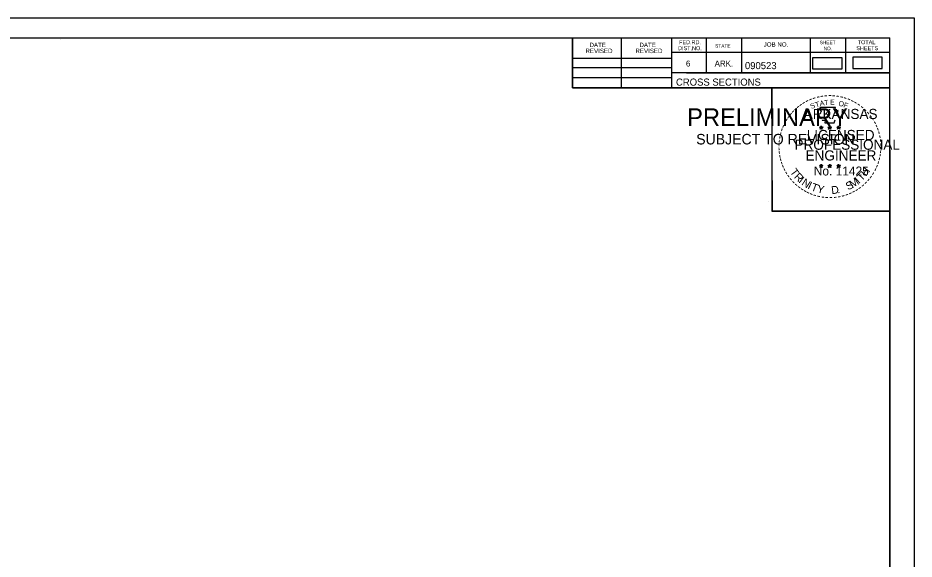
# Model space of a CAD drawing. Extents: x 1406028 to 1412453, y 321733 to 325986.
# Drawn here: x 1409040.9 to 1409217.7, y 322589.6 to 322696.2 of the extents above; entities that cross this region are included whole.
import ezdxf

# ---------------------------------------------------------------- set-up
doc = ezdxf.new("R2010")
doc.units = 0
for name, color, linetype in [('R_Border', 7, 'Continuous'), ('R_Border PE', 7, 'Continuous'), ('R_Border Prem', 7, 'Continuous'), ('R_Fin Surface', 7, 'Continuous'), ('R_No Plot', 7, 'Continuous')]:
    doc.layers.add(name, color=color, linetype=linetype)

msp = doc.modelspace()

# ---------------------------------------------------------------- linework, layer by layer
at = {"layer": 'R_Border'}
for p, q in [((1408896.81, 322692.35), (1409212.99, 322692.35)), ((1409049.33, 322692.09), (1409049.33, 322692.09)), ((1409049.33, 322692.09), (1409049.33, 322692.09)), ((1409150.35, 322682.47), (1409150.35, 322692.35)), ((1409160.03, 322682.47), (1409160.03, 322692.35)), ((1409169.89, 322692.35), (1409169.89, 322682.47)), ((1409176.73, 322692.35), (1409176.73, 322685.41)), ((1409183.67, 322692.35), (1409183.67, 322685.41)), ((1409197.25, 322692.35), (1409197.25, 322685.41)), ((1409204.19, 322692.35), (1409204.19, 322685.41)), ((1409212.99, 322486.89), (1409212.99, 322692.35)), ((1409150.35, 322688.33), (1409169.89, 322688.33)), ((1409212.99, 322689.41), (1409169.89, 322689.41)), ((1409212.99, 322689.43), (1409212.99, 322689.43)), ((1409150.35, 322686.47), (1409169.89, 322686.47)), ((1409212.99, 322685.41), (1409169.89, 322685.41)), ((1409172.85, 322685.41), (1409212.99, 322685.41)), ((1409150.35, 322684.53), (1409169.89, 322684.53)), ((1409212.99, 322682.47), (1409150.35, 322682.47))]:
    msp.add_line(p, q, dxfattribs=at)
at = {"layer": 'R_Border PE'}
for p, q in [((1409199.08, 322674.73), (1409199.43, 322674.62)), ((1409199.08, 322674.73), (1409199.33, 322674.68)), ((1409199.08, 322674.73), (1409199.32, 322674.6)), ((1409199.21, 322674.32), (1409199.43, 322674.62)), ((1409199.21, 322674.32), (1409199.34, 322674.56)), ((1409199.21, 322674.32), (1409199.43, 322674.54)), ((1409199.43, 322674.98), (1409199.39, 322674.73)), ((1409199.43, 322674.62), (1409199.43, 322674.98)), ((1409199.43, 322674.98), (1409199.48, 322674.73)), ((1409199.78, 322674.73), (1409199.43, 322674.62)), ((1409199.64, 322674.32), (1409199.43, 322674.62)), ((1409199.64, 322674.32), (1409199.43, 322674.53)), ((1409199.78, 322674.73), (1409199.49, 322674.68)), ((1409199.64, 322674.32), (1409199.5, 322674.61)), ((1409199.78, 322674.73), (1409199.57, 322674.62)), ((1409200.75, 322674.73), (1409201.1, 322674.62)), ((1409200.75, 322674.73), (1409201, 322674.68)), ((1409200.75, 322674.73), (1409200.99, 322674.6)), ((1409200.88, 322674.32), (1409201.1, 322674.62)), ((1409200.88, 322674.32), (1409201.01, 322674.56)), ((1409200.88, 322674.32), (1409201.1, 322674.54)), ((1409201.1, 322674.98), (1409201.06, 322674.73)), ((1409201.1, 322674.62), (1409201.1, 322674.98)), ((1409201.1, 322674.98), (1409201.15, 322674.73)), ((1409201.45, 322674.73), (1409201.1, 322674.62)), ((1409201.31, 322674.32), (1409201.1, 322674.62)), ((1409201.31, 322674.32), (1409201.1, 322674.53)), ((1409201.45, 322674.73), (1409201.16, 322674.68)), ((1409201.31, 322674.32), (1409201.17, 322674.61)), ((1409201.45, 322674.73), (1409201.24, 322674.62)), ((1409202.51, 322674.71), (1409202.86, 322674.6)), ((1409202.51, 322674.71), (1409202.77, 322674.67)), ((1409202.51, 322674.71), (1409202.75, 322674.59)), ((1409202.65, 322674.31), (1409202.86, 322674.6)), ((1409202.65, 322674.31), (1409202.77, 322674.55)), ((1409202.65, 322674.31), (1409202.86, 322674.52)), ((1409202.86, 322674.97), (1409202.82, 322674.72)), ((1409202.86, 322674.6), (1409202.86, 322674.97)), ((1409202.86, 322674.97), (1409202.91, 322674.72)), ((1409203.21, 322674.71), (1409202.86, 322674.6)), ((1409203.08, 322674.31), (1409202.86, 322674.6)), ((1409203.08, 322674.31), (1409202.86, 322674.52)), ((1409203.21, 322674.71), (1409202.92, 322674.67)), ((1409203.08, 322674.31), (1409202.94, 322674.6)), ((1409203.21, 322674.71), (1409203.01, 322674.61)), ((1409199.08, 322667.15), (1409199.42, 322667.04)), ((1409199.08, 322667.15), (1409199.33, 322667.11)), ((1409199.08, 322667.15), (1409199.31, 322667.03)), ((1409199.21, 322666.75), (1409199.42, 322667.04)), ((1409199.42, 322667.41), (1409199.38, 322667.16)), ((1409199.42, 322667.04), (1409199.42, 322667.41)), ((1409199.42, 322667.41), (1409199.47, 322667.16)), ((1409199.77, 322667.15), (1409199.42, 322667.04)), ((1409199.64, 322666.75), (1409199.42, 322667.04)), ((1409199.77, 322667.15), (1409199.49, 322667.1)), ((1409199.64, 322666.75), (1409199.5, 322667.04)), ((1409199.77, 322667.15), (1409199.57, 322667.05)), ((1409200.74, 322667.15), (1409201.09, 322667.04)), ((1409200.74, 322667.15), (1409201, 322667.11)), ((1409200.74, 322667.15), (1409200.98, 322667.03)), ((1409200.88, 322666.75), (1409201.09, 322667.04)), ((1409201.09, 322667.41), (1409201.05, 322667.16)), ((1409201.09, 322667.04), (1409201.09, 322667.41)), ((1409201.09, 322667.41), (1409201.14, 322667.16)), ((1409201.44, 322667.15), (1409201.09, 322667.04)), ((1409201.31, 322666.75), (1409201.09, 322667.04)), ((1409201.44, 322667.15), (1409201.15, 322667.1)), ((1409201.31, 322666.75), (1409201.17, 322667.04)), ((1409201.44, 322667.15), (1409201.24, 322667.05)), ((1409202.51, 322667.14), (1409202.86, 322667.03)), ((1409202.51, 322667.14), (1409202.76, 322667.1)), ((1409202.51, 322667.14), (1409202.75, 322667.02)), ((1409202.64, 322666.74), (1409202.86, 322667.03)), ((1409202.86, 322667.4), (1409202.82, 322667.15)), ((1409202.86, 322667.03), (1409202.86, 322667.4)), ((1409202.86, 322667.4), (1409202.91, 322667.15)), ((1409203.21, 322667.14), (1409202.86, 322667.03)), ((1409203.07, 322666.74), (1409202.86, 322667.03)), ((1409203.21, 322667.14), (1409202.92, 322667.09)), ((1409203.21, 322667.14), (1409203, 322667.04)), ((1409199.21, 322666.75), (1409199.33, 322666.99)), ((1409199.21, 322666.75), (1409199.42, 322666.96)), ((1409199.64, 322666.75), (1409199.42, 322666.96)), ((1409200.88, 322666.75), (1409201, 322666.99)), ((1409200.88, 322666.75), (1409201.09, 322666.96)), ((1409201.31, 322666.75), (1409201.09, 322666.96)), ((1409202.64, 322666.74), (1409202.77, 322666.98)), ((1409202.64, 322666.74), (1409202.86, 322666.95)), ((1409203.07, 322666.74), (1409202.86, 322666.95)), ((1409203.07, 322666.74), (1409202.94, 322667.03))]:
    msp.add_line(p, q, dxfattribs=at)
for points in [[(1409199.12, 322678.6), (1409199.39, 322677.78)], [(1409202.63, 322677.68), (1409202.77, 322677.97), (1409202.09, 322677.94), (1409202.24, 322678.6), (1409199.12, 322678.6)], [(1409199.61, 322676.18), (1409199.61, 322676.09), (1409200.18, 322676.08), (1409200.12, 322675.6), (1409201.99, 322675.6), (1409202.19, 322676.14)], [(1409199.43, 322674.98), (1409199.64, 322674.32), (1409199.08, 322674.73), (1409199.78, 322674.73), (1409199.21, 322674.32), (1409199.43, 322674.98)], [(1409201.1, 322674.98), (1409201.31, 322674.32), (1409200.75, 322674.73), (1409201.45, 322674.73), (1409200.88, 322674.32), (1409201.1, 322674.98)], [(1409202.86, 322674.97), (1409203.08, 322674.31), (1409202.51, 322674.71), (1409203.21, 322674.71), (1409202.65, 322674.31), (1409202.86, 322674.97)], [(1409199.42, 322667.41), (1409199.64, 322666.75), (1409199.08, 322667.15), (1409199.77, 322667.15), (1409199.21, 322666.75), (1409199.42, 322667.41)], [(1409201.09, 322667.41), (1409201.31, 322666.75), (1409200.74, 322667.15), (1409201.44, 322667.15), (1409200.88, 322666.75), (1409201.09, 322667.41)], [(1409202.86, 322667.4), (1409203.07, 322666.74), (1409202.51, 322667.14), (1409203.21, 322667.14), (1409202.64, 322666.74), (1409202.86, 322667.4)]]:
    msp.add_lwpolyline(points, dxfattribs=at)
for centre, radius in [((1409199.43, 322674.61), 0.172), ((1409199.43, 322674.61), 0.145), ((1409199.43, 322674.61), 0.116), ((1409199.43, 322674.61), 0.0991), ((1409199.43, 322674.61), 0.0747), ((1409199.43, 322674.61), 0.0495), ((1409199.43, 322674.61), 0.0296), ((1409201.1, 322674.61), 0.172), ((1409201.1, 322674.61), 0.145), ((1409201.1, 322674.61), 0.116), ((1409201.1, 322674.61), 0.0991), ((1409201.1, 322674.61), 0.0747), ((1409201.1, 322674.61), 0.0495), ((1409201.1, 322674.61), 0.0296), ((1409202.86, 322674.6), 0.172), ((1409202.86, 322674.6), 0.145), ((1409202.86, 322674.6), 0.116), ((1409202.86, 322674.6), 0.0991), ((1409202.86, 322674.6), 0.0747), ((1409202.86, 322674.6), 0.0495), ((1409202.86, 322674.6), 0.0296), ((1409199.42, 322667.04), 0.172), ((1409199.42, 322667.04), 0.145), ((1409199.42, 322667.04), 0.116), ((1409199.42, 322667.04), 0.0991), ((1409199.42, 322667.04), 0.0747), ((1409199.42, 322667.04), 0.0495), ((1409199.42, 322667.04), 0.0296), ((1409201.09, 322667.04), 0.172), ((1409201.09, 322667.04), 0.145), ((1409201.09, 322667.04), 0.116), ((1409201.09, 322667.04), 0.0991), ((1409201.09, 322667.04), 0.0747), ((1409201.09, 322667.04), 0.0495), ((1409201.09, 322667.04), 0.0296), ((1409202.86, 322667.03), 0.172), ((1409202.86, 322667.03), 0.145), ((1409202.86, 322667.03), 0.116), ((1409202.86, 322667.03), 0.0991), ((1409202.86, 322667.03), 0.0747), ((1409202.86, 322667.03), 0.0495), ((1409202.86, 322667.03), 0.0296)]:
    msp.add_circle(centre, radius, dxfattribs=at)
at = {"layer": 'R_Fin Surface'}
for points in [[(1409197.71, 322686.23), (1409203.54, 322686.23), (1409203.54, 322688.41), (1409197.71, 322688.41)], [(1409205.64, 322686.31), (1409211.48, 322686.31), (1409211.48, 322688.49), (1409205.64, 322688.49)]]:
    msp.add_lwpolyline(points, close=True, dxfattribs=at)
at = {"layer": 'R_No Plot'}
for p, q in [((1408884.41, 322696.25), (1409217.75, 322696.25)), ((1409189.03, 322660.02), (1409189.03, 322660.02))]:
    msp.add_line(p, q, dxfattribs=at)
for points in [[(1408884.41, 322696.25), (1409217.75, 322696.25), (1409217.75, 322482.91), (1408884.41, 322482.91)], [(1409130.73, 322692.35), (1409150.35, 322692.35), (1409150.35, 322682.47), (1409166.47, 322682.47), (1409189.67, 322682.47), (1409189.67, 322658.14), (1409212.99, 322658.14), (1409212.99, 322486.89), (1408896.81, 322486.89), (1408896.81, 322692.35)], [(1409189.67, 322682.47), (1409212.87, 322682.47), (1409212.99, 322658.14), (1409189.79, 322658.14)]]:
    msp.add_lwpolyline(points, close=True, dxfattribs=at)

# ---------------------------------------------------------------- texts
at = {"layer": 'R_Border'}
for s, height, p in [('FED.RD.', 0.782, (1409171.37, 322691.07)), ('TOTAL', 0.782, (1409206.63, 322691.07)), ('REVISED', 0.879, (1409152.91, 322689.31)), ('DATE', 0.879, (1409153.69, 322690.49)), ('REVISED', 0.879, (1409162.77, 322689.31)), ('DATE', 0.879, (1409163.55, 322690.49)), ('DIST.NO.', 0.782, (1409171.17, 322689.89)), ('STATE', 0.684, (1409178.49, 322690.39)), ('JOB NO.', 0.879, (1409188.07, 322690.59)), ('SHEET', 0.684, (1409199.11, 322691.07)), ('NO.', 0.684, (1409199.89, 322689.89)), ('SHEETS', 0.782, (1409206.35, 322689.89)), ('6', 1.17, (1409172.73, 322686.67)), ('ARK.', 1.172, (1409178.39, 322686.67)), ('090523', 1.4, (1409184.37, 322686.15)), ('CROSS SECTIONS', 1.4, (1409170.76, 322682.9))]:
    msp.add_text(s, height=height, rotation=360, dxfattribs=at).set_placement(p)
at = {"layer": 'R_Border PE'}
for s, height, rotation, p in [('-', 1.6, 34.0636, (1409196, 322678.78)), ('-', 1.6, 28.7918, (1409196.6, 322679.15)), ('-', 1.6, 24.3072, (1409197.23, 322679.46)), ('S', 1, 21.594, (1409197.48, 322678.28)), ('-', 1.6, 19.1761, (1409197.87, 322679.73)), ('T', 1, 16.4036, (1409198.39, 322678.61)), ('-', 1.6, 13.6301, (1409198.62, 322679.97)), ('A', 1, 11.2132, (1409199.22, 322678.86)), ('-', 1.6, 10.2193, (1409199.3, 322680.13)), ('T', 1, 6.0228, (1409200.06, 322679.03)), ('-', 1.6, 5.8968, (1409200.03, 322680.24)), ('-', 1.6, 0.1862, (1409200.8, 322680.32)), ('E', 1, 0.8323, (1409201.17, 322679.14)), ('-', 1.6, 357.743, (1409201.52, 322680.3)), ('-', 1.6, 352.1617, (1409202.26, 322680.25)), ('O', 1, 350.4515, (1409202.77, 322678.93)), ('-', 1.6, 347.2049, (1409202.98, 322680.13)), ('F', 1, 340.0707, (1409203.73, 322678.7)), ('-', 1.6, 342.3362, (1409203.62, 322679.98)), ('-', 1.6, 337.8551, (1409204.35, 322679.76)), ('-', 1.6, 334.1211, (1409204.98, 322679.48)), ('-', 1.6, 329.6409, (1409205.56, 322679.2)), ('-', 1.6, 48.423, (1409194.07, 322677.11)), ('-', 1.6, 42.9622, (1409194.52, 322677.59)), ('-', 1.6, 38.9507, (1409194.95, 322678)), ('-', 1.6, 36.2317, (1409195.43, 322678.38)), ('ARKANSAS', 2, 360, (1409195.97, 322676.32)), ('-', 1.6, 325.8627, (1409206.21, 322678.84)), ('-', 1.6, 320.5297, (1409206.82, 322678.41)), ('-', 1.6, 315.5786, (1409207.42, 322677.93)), ('-', 1.6, 309.8797, (1409207.98, 322677.38)), ('-', 1.6, 58.0706, (1409192.93, 322675.53)), ('-', 1.6, 54.2325, (1409193.25, 322676.05)), ('-', 1.6, 50.6142, (1409193.67, 322676.62)), ('-', 1.6, 306.6522, (1409208.51, 322676.77)), ('-', 1.4, 303.6753, (1409209, 322676.21)), ('-', 1.6, 72.3945, (1409192.14, 322673.67)), ('-', 1.6, 67.7743, (1409192.36, 322674.3)), ('-', 1.6, 62.8713, (1409192.62, 322674.91)), ('LICENSED', 2, 360, (1409196.57, 322672.17)), ('DWB', 0.01, 360, (1409199.42, 322674.61)), ('DWB', 0.01, 360, (1409201.09, 322674.61)), ('DWB', 0.01, 360, (1409202.85, 322674.6)), ('-', 1.6, 299.6684, (1409209.31, 322675.6)), ('-', 1.6, 294.6628, (1409209.64, 322674.99)), ('-', 1.6, 290.5728, (1409209.9, 322674.41)), ('-', 1.6, 81.2013, (1409191.81, 322672.25)), ('-', 1.6, 75.461, (1409191.94, 322672.96)), ('-', 1.6, 285.1233, (1409210.13, 322673.83)), ('-', 1.6, 280.5493, (1409210.33, 322673.09)), ('-', 1.6, 94.1959, (1409191.74, 322670.13)), ('-', 1.6, 89.0622, (1409191.71, 322670.85)), ('-', 1.6, 85.1863, (1409191.73, 322671.55)), ('PROFESSIONAL', 2, 360, (1409194.15, 322670.26)), ('-', 1.6, 276.5962, (1409210.49, 322672.32)), ('-', 1.6, 274.3301, (1409210.55, 322671.6)), ('-', 1.6, 269.9407, (1409210.59, 322670.97)), ('-', 1.6, 98.9479, (1409191.81, 322669.46)), ('-', 1.6, 101.7149, (1409191.95, 322668.73)), ('ENGINEER', 2, 360, (1409196.33, 322668.14)), ('-', 1.6, 260.9953, (1409210.5, 322669.65)), ('-', 1.6, 263.5172, (1409210.57, 322670.3)), ('-', 1.6, 105.4578, (1409192.11, 322668.13)), ('-', 1.6, 109.0874, (1409192.33, 322667.5)), ('-', 1.6, 114.0643, (1409192.58, 322666.91)), ('DWB', 0.01, 360, (1409199.41, 322667.04)), ('DWB', 0.01, 360, (1409201.08, 322667.04)), ('DWB', 0.01, 360, (1409202.85, 322667.03)), ('-', 1.6, 247.8887, (1409209.98, 322667.58)), ('-', 1.6, 252.8681, (1409210.2, 322668.25)), ('-', 1.6, 255.7626, (1409210.39, 322668.97)), ('-', 1.6, 115.7289, (1409192.89, 322666.29)), ('-', 1.6, 120.4471, (1409193.24, 322665.7)), ('-', 1.6, 125.8934, (1409193.65, 322665.14)), ('T', 1.54, 306.0406, (1409193.18, 322665.88)), ('R', 1.54, 314.005, (1409193.95, 322664.83)), ('No. 11425', 1.757, 360, (1409197.96, 322665.19)), ('T', 1.54, 46.6444, (1409207.41, 322663.97)), ('H', 1.54, 54.6088, (1409208.3, 322664.92)), ('-', 1.6, 239.0712, (1409209.33, 322666.19)), ('-', 1.6, 244.6197, (1409209.72, 322666.95)), ('-', 1.6, 130.7181, (1409194.11, 322664.59)), ('-', 1.6, 134.2238, (1409194.62, 322664.04)), ('-', 1.6, 138.9338, (1409195.15, 322663.58)), ('I', 1.54, 321.9694, (1409194.85, 322663.9)), ('N', 1.54, 326.5002, (1409195.41, 322663.43)), ('I', 1.54, 335.3603, (1409196.62, 322662.64)), ('T', 1.54, 339.8912, (1409197.28, 322662.32)), ('S', 1.54, 26.9312, (1409204.73, 322662.24)), ('M', 1.54, 32.6563, (1409205.57, 322662.65)), ('I', 1.54, 42.1136, (1409206.85, 322663.49)), ('-', 1.6, 225.7653, (1409208.01, 322664.41)), ('-', 1.6, 231.2538, (1409208.49, 322664.98)), ('-', 1.6, 233.8452, (1409208.92, 322665.54)), ('-', 1.6, 144.6463, (1409195.71, 322663.17)), ('-', 1.6, 148.0898, (1409196.27, 322662.8)), ('-', 1.6, 151.5704, (1409196.85, 322662.48)), ('-', 1.6, 154.6002, (1409197.37, 322662.23)), ('Y', 1.54, 347.8556, (1409198.5, 322661.87)), ('D', 1.54, 6.3969, (1409201.49, 322661.51)), ('.', 1.54, 13.7642, (1409202.68, 322661.64)), ('-', 1.6, 204.2516, (1409205.23, 322662.38)), ('-', 1.6, 207.3568, (1409205.85, 322662.7)), ('-', 1.6, 212.2491, (1409206.41, 322663.04)), ('-', 1.6, 215.7363, (1409206.94, 322663.43)), ('-', 1.6, 221.0851, (1409207.49, 322663.9)), ('-', 1.6, 158.5612, (1409197.99, 322661.98)), ('-', 1.6, 162.7983, (1409198.68, 322661.76)), ('-', 1.6, 167.5555, (1409199.39, 322661.6)), ('-', 1.6, 173.1155, (1409200.17, 322661.49)), ('-', 1.6, 176.5183, (1409200.91, 322661.44)), ('-', 1.6, 181.5918, (1409201.66, 322661.46)), ('-', 1.6, 185.8167, (1409202.47, 322661.53)), ('-', 1.6, 191.2858, (1409203.2, 322661.66)), ('-', 1.6, 195.4743, (1409203.93, 322661.86)), ('-', 1.6, 200.7184, (1409204.61, 322662.11))]:
    msp.add_text(s, height=height, rotation=rotation, dxfattribs=at).set_placement(p)
at = {"layer": 'R_Border Prem'}
for s, height, p in [('PRELIMINARY', 3.5, (1409172.95, 322674.93)), ('DWB', 0.01, (1409173.69, 322676.78)), ('SUBJECT TO REVISION', 2.0751, (1409174.75, 322671.31))]:
    msp.add_text(s, height=height, rotation=360, dxfattribs=at).set_placement(p)

doc.saveas('drawing.dxf')
